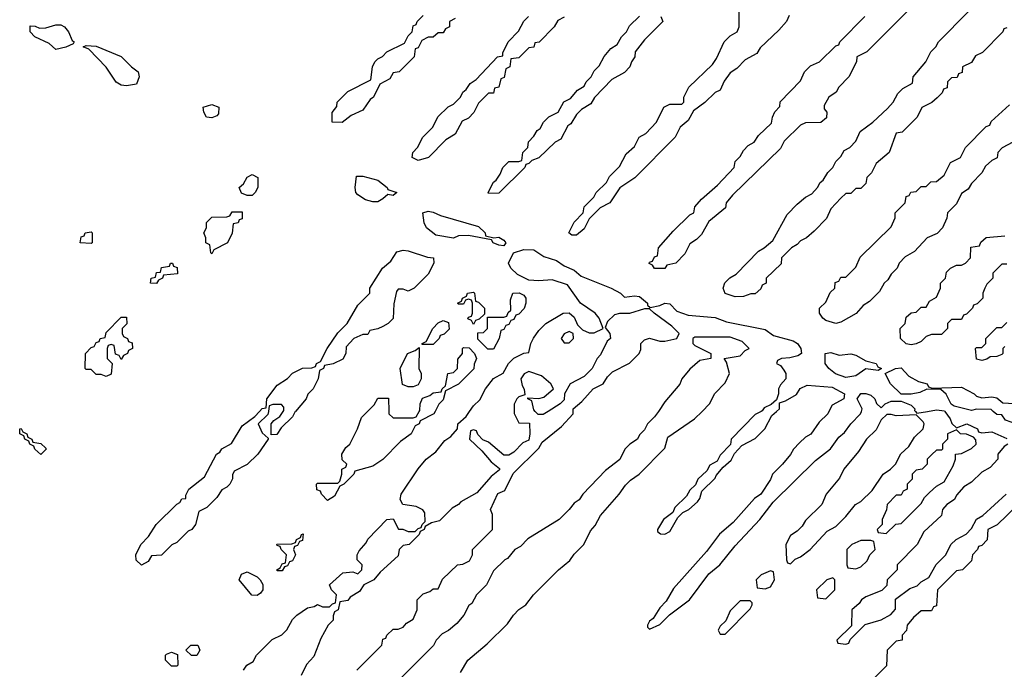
# Model space of a CAD drawing. Header units: inches. Extents: x 2701323 to 2964515, y 494916 to 722124.
# Tile 559 of 656: x 2873866 to 2877780, y 678974 to 681558. Entities that reach past the tile are written whole.
import ezdxf

# ---------------------------------------------------------------- set-up
doc = ezdxf.new("R2010")
doc.units = ezdxf.units.IN
doc.header["$MEASUREMENT"] = 0
doc.layers.add('C8677', color=7, linetype='Continuous')
doc.layers.add('C8678', color=7, linetype='Continuous')

msp = doc.modelspace()

# ---------------------------------------------------------------- linework, layer by layer
at = {"layer": 'C8677', "color": 2, "elevation": 2}
for points in [[(2874854.6, 680000), (2874852.7, 679987.3), (2874814, 679950), (2874830, 679914), (2874854, 679894), (2874854, 679890), (2874812, 679830), (2874770, 679789), (2874718, 679762), (2874712, 679748), (2874712, 679732), (2874702, 679710), (2874690, 679698), (2874670, 679688), (2874650, 679658), (2874610, 679618), (2874578, 679602), (2874564.7, 679550), (2874550.5, 679529.5), (2874536, 679524), (2874490, 679478), (2874471.2, 679468.9), (2874430, 679428), (2874390, 679426), (2874376.9, 679403.1), (2874350, 679388), (2874328.4, 679408.4), (2874328, 679430), (2874348, 679470), (2874378, 679502), (2874408.7, 679550), (2874490, 679631.3), (2874502, 679638), (2874510, 679652), (2874526, 679654), (2874526, 679666), (2874538, 679690), (2874600.4, 679739.6), (2874648.7, 679830), (2874662, 679838), (2874670, 679851.3), (2874708.4, 679871.6), (2874750, 679942), (2874800.4, 679979.6), (2874819, 680000)], [(2874755.3, 678970), (2874768.7, 678990), (2874794.6, 679005.4), (2874808, 679030), (2874870, 679092), (2874908.4, 679111.6), (2874928.4, 679131.6), (2874950, 679172), (2874968, 679190), (2875010, 679218), (2875036.4, 679223.6), (2875050, 679232), (2875070, 679222), (2875098, 679222), (2875110, 679234), (2875122, 679238), (2875126, 679270), (2875106, 679290), (2875098, 679310), (2875150, 679358), (2875190, 679362), (2875210, 679354), (2875226, 679370), (2875228, 679390), (2875208, 679410), (2875208, 679430), (2875215.3, 679444.7), (2875243.1, 679476.9), (2875250, 679492), (2875326, 679570), (2875350, 679572), (2875371.6, 679531.6), (2875388.4, 679531.6), (2875410, 679522), (2875438, 679522), (2875450, 679534), (2875462, 679538), (2875466, 679550), (2875478, 679562), (2875476.4, 679596.4), (2875468.4, 679608.4), (2875442, 679622), (2875389, 679629), (2875378, 679650), (2875382, 679670), (2875450, 679772), (2875482, 679810), (2875520.4, 679839.6), (2875556.4, 679883.6), (2875580.4, 679899.6), (2875606, 679930), (2875608, 679950), (2875640.4, 679979.6), (2875654.6, 680000)], [(2874961.9, 680000), (2874961, 679999), (2874950, 679978), (2874905.4, 679934.6), (2874888, 679908), (2874866, 679906), (2874866, 679950), (2874876.4, 679963.6), (2874900.4, 679979.6), (2874914, 680000)], [(2875831.6, 680000), (2875831.6, 679991.6), (2875850, 679954), (2875892.7, 679952.7), (2875894, 679910), (2875890, 679886), (2875865.4, 679874.6), (2875830, 679838), (2875810, 679826), (2875790, 679826), (2875730, 679878), (2875707.3, 679887.3), (2875687.3, 679907.3), (2875682, 679922), (2875670, 679926), (2875658, 679922), (2875654, 679890), (2875703.6, 679843.6), (2875739.6, 679799.6), (2875772.7, 679772.7), (2875772.7, 679767.3), (2875739.6, 679740.4), (2875683.6, 679676.4), (2875619.6, 679640.4), (2875610.9, 679629.1), (2875585.4, 679614.6), (2875535.3, 679564.7), (2875503.6, 679556.4), (2875478, 679542), (2875474, 679530), (2875458, 679522), (2875454, 679510), (2875414, 679470), (2875390, 679466), (2875374, 679450), (2875370, 679426), (2875299.6, 679360.4), (2875274, 679330), (2875234, 679310), (2875216.9, 679283.1), (2875179.6, 679260.4), (2875170, 679248), (2875138, 679242), (2875132, 679210), (2875118, 679202), (2875112.7, 679187.3), (2875112, 679170), (2875092, 679150), (2875063.6, 679096.4), (2875035.3, 679024.7), (2875006.4, 678993.6), (2874984.7, 678950)], [(2875517.1, 680000), (2875512, 679990), (2875458, 679962), (2875454, 679950), (2875438, 679942), (2875422, 679910), (2875379.8, 679880.2), (2875310, 679808), (2875270, 679782), (2875198, 679762), (2875194, 679750), (2875154, 679710), (2875138, 679702), (2875116.9, 679663.1), (2875090, 679646), (2875066, 679670), (2875062, 679682), (2875047.3, 679687.3), (2875046, 679710), (2875050, 679714), (2875130, 679714), (2875138, 679722), (2875146, 679750), (2875146, 679770), (2875162, 679778), (2875166, 679790), (2875147.3, 679807.3), (2875146, 679830), (2875163.1, 679856.9), (2875178, 679870), (2875208.8, 679931.1), (2875224.7, 679975.3), (2875249.2, 680000)], [(2875206, 678970), (2875306, 679070), (2875310, 679094), (2875322, 679098), (2875326, 679110), (2875350, 679134), (2875370, 679134), (2875390, 679142), (2875403.1, 679156.9), (2875430, 679174), (2875446, 679210), (2875446, 679250), (2875470, 679274), (2875496.4, 679283.6), (2875510, 679294), (2875530, 679294), (2875547.3, 679332.7), (2875606, 679390), (2875627.3, 679392.7), (2875654.6, 679405.4), (2875666, 679430), (2875666, 679450), (2875746, 679530), (2875746, 679590), (2875738, 679610), (2875767.3, 679672.7), (2875794.6, 679685.4), (2875827.3, 679752.7), (2875930, 679854), (2875943.1, 679876.9), (2876020.4, 679939.6), (2876066, 679990), (2876066, 680000)], [(2875333.8, 680000), (2875334, 679990), (2875350, 679974), (2875430, 679974), (2875442, 679978), (2875454.4, 680000)], [(2876404.7, 680000), (2876390, 679978), (2876362, 679950), (2876350, 679926), (2876330, 679906), (2876322, 679890), (2876292, 679870), (2876272, 679850), (2876251.2, 679808.9), (2876195.3, 679764.7), (2876104.7, 679670), (2876090, 679648), (2876070, 679635.3), (2876050.7, 679609.3), (2876010.7, 679569.3), (2875886.4, 679493.6), (2875856.9, 679463.1), (2875834, 679450), (2875804.7, 679415.3), (2875794, 679410), (2875750, 679366), (2875722, 679310), (2875682, 679270), (2875663.6, 679236.4), (2875651.6, 679228.4), (2875630.9, 679189.1), (2875603.6, 679156.4), (2875570, 679128), (2875545.4, 679114.6), (2875522, 679090), (2875511.2, 679068.9), (2875372, 678930)], [(2875618, 678962), (2875648, 679010), (2875724.7, 679075.3), (2875804.7, 679155.3), (2875828.7, 679190), (2875850, 679211.3), (2875878, 679230), (2875908, 679270), (2876008, 679370), (2876052.9, 679407.1), (2876070, 679432), (2876108, 679470), (2876134.6, 679525.4), (2876153.6, 679546.4), (2876174.6, 679585.4), (2876248.7, 679670), (2876273.6, 679706.4), (2876293.6, 679726.4), (2876328, 679750), (2876430, 679854), (2876443.1, 679896.9), (2876548, 679970), (2876578.3, 680000)], [(2875967.1, 680000), (2875947.3, 679987.3), (2875927.3, 679987.3), (2875915.6, 680000)], [(2877083, 680000), (2877078, 679990), (2877043.5, 679956.5), (2877010.7, 679909.3), (2876990, 679898), (2876965.4, 679874.6), (2876942, 679850), (2876930, 679828), (2876898, 679790), (2876858, 679750), (2876850.9, 679729.1), (2876812, 679670), (2876787.1, 679652.9), (2876702, 679558), (2876647.9, 679512.1), (2876596.8, 679443.2), (2876464.5, 679295.5), (2876435.3, 679244.7), (2876410, 679218), (2876383.6, 679176.4), (2876370, 679166), (2876362, 679150), (2876362, 679142), (2876370, 679134), (2876410, 679152), (2876448.7, 679191.3), (2876528.7, 679250), (2876605.6, 679354.4), (2876648.7, 679390), (2876710, 679464.7), (2876808.7, 679570), (2876861.2, 679638.8), (2877030, 679804.7), (2877089.1, 679850.9), (2877122, 679898), (2877144.7, 679915.3), (2877169.4, 679950.6), (2877208.7, 679990), (2877212, 680000)], [(2876814, 680000), (2876790, 679988), (2876694, 679890), (2876692, 679868), (2876650, 679826), (2876638, 679802), (2876610, 679786), (2876596.9, 679763.1), (2876562, 679730), (2876552.7, 679707.3), (2876530, 679686), (2876516.9, 679663.1), (2876470, 679618), (2876462, 679598), (2876424.7, 679570), (2876402, 679530), (2876402, 679522), (2876412.7, 679512.7), (2876430, 679512), (2876450, 679522), (2876482, 679578), (2876502, 679598), (2876526, 679610), (2876560.4, 679639.6), (2876570, 679654), (2876578, 679682), (2876630, 679734), (2876634.6, 679745.4), (2876662, 679778), (2876694.6, 679805.4), (2876707.3, 679832.7), (2876736.4, 679863.6), (2876790, 679892), (2876828, 679930), (2876856.4, 679983.6), (2876874.8, 680000)], [(2877426.6, 680000), (2877432.7, 679992.7), (2877475.2, 680000)], [(2877543.4, 680000), (2877564.7, 679970), (2877571.2, 679951.1), (2877590, 679934), (2877631, 679951), (2877674, 679930), (2877678, 679918), (2877690, 679914), (2877730, 679918), (2877790, 679892)], [(2877876.7, 680000), (2877882, 679990), (2877872.7, 679967.3), (2877862, 679958), (2877830, 679948.7), (2877784.7, 679964.7), (2877770, 679986), (2877750, 679988), (2877735.9, 680000)], [(2877794, 679870), (2877779.6, 679860.4), (2877754, 679830), (2877754, 679810), (2877723.6, 679776.4), (2877690, 679758), (2877650, 679718), (2877619.6, 679700.4), (2877590, 679666), (2877582, 679650), (2877552, 679630), (2877534, 679610), (2877530, 679586), (2877459.6, 679520.4), (2877434, 679470), (2877354, 679390), (2877354, 679370), (2877314, 679330), (2877312.7, 679307.3), (2877292.7, 679287.3), (2877230, 679262), (2877212, 679250), (2877203.6, 679236.4), (2877174, 679210), (2877172.7, 679147.3), (2877114, 679090), (2877118, 679078), (2877150, 679074), (2877162, 679078), (2877167.3, 679092.7), (2877227.3, 679152.7), (2877290, 679171.3), (2877328.4, 679191.6), (2877347.3, 679212.7), (2877347.3, 679252.7), (2877404.7, 679295.3), (2877433.6, 679306.4), (2877450, 679322), (2877480.4, 679339.6), (2877508.8, 679391.1), (2877548, 679430), (2877568, 679470), (2877589.1, 679490.9), (2877628.4, 679511.6), (2877650, 679534), (2877668.8, 679571.1), (2877694.6, 679585.4), (2877788, 679670)], [(2877832.7, 679627.3), (2877751.2, 679548.9), (2877714, 679530), (2877711.6, 679488.4), (2877690, 679466), (2877678, 679462), (2877674, 679450), (2877654, 679430), (2877650, 679406), (2877614, 679370), (2877590, 679366), (2877514, 679290), (2877510, 679226), (2877498, 679222), (2877490, 679206), (2877450, 679206), (2877419.6, 679180.4), (2877394, 679150), (2877391.6, 679128.4), (2877374, 679110), (2877374, 679090), (2877350, 679086), (2877314, 679050), (2877311.6, 678988.4), (2877254, 678930)]]:
    msp.add_lwpolyline(points, dxfattribs=at)
for points in [[(2877330, 679988), (2877312.7, 679987.3), (2877290, 679966), (2877270, 679926), (2877232, 679890), (2877199.8, 679840.2), (2877142, 679770), (2877125.4, 679734.6), (2877072, 679670), (2877054, 679630), (2876990, 679566), (2876976.9, 679543.1), (2876956.9, 679523.1), (2876930, 679506), (2876912, 679470), (2876914, 679410), (2876918, 679398), (2876930, 679394), (2876948, 679412), (2876970, 679422), (2877008, 679450), (2877076.4, 679523.6), (2877110, 679542), (2877150, 679582), (2877188, 679630), (2877210, 679642), (2877254.6, 679685.4), (2877298, 679750), (2877328, 679770), (2877348, 679790), (2877368.8, 679831.1), (2877400.4, 679859.6), (2877423.1, 679896.9), (2877458, 679930), (2877462, 679950), (2877458, 679958), (2877430, 679986), (2877350, 679982)], [(2873950, 679828), (2873926, 679850), (2873922, 679862), (2873906, 679870), (2873902, 679882), (2873886, 679890), (2873882, 679902), (2873866, 679910), (2873866, 679930), (2873872, 679932), (2873878, 679918), (2873894, 679910), (2873898, 679898), (2873914, 679890), (2873918, 679878), (2873950, 679872), (2873970, 679854), (2873971.3, 679850)], [(2877590, 679926), (2877554, 679910), (2877554, 679890), (2877534, 679870), (2877534, 679850), (2877530, 679846), (2877510, 679846), (2877492, 679828), (2877474, 679810), (2877474, 679790), (2877454, 679770), (2877430, 679766), (2877414, 679750), (2877414, 679730), (2877394, 679710), (2877394, 679690), (2877378, 679682), (2877370, 679666), (2877350, 679666), (2877314, 679630), (2877311.6, 679608.4), (2877294, 679570), (2877294, 679550), (2877274, 679530), (2877278, 679518), (2877310, 679514), (2877348.4, 679551.6), (2877370, 679554), (2877450, 679634), (2877463.1, 679656.9), (2877483.1, 679676.9), (2877510, 679702), (2877540.4, 679719.6), (2877576.4, 679783.6), (2877586, 679810), (2877586, 679830), (2877610, 679832), (2877650, 679852), (2877668, 679870), (2877667.3, 679887.3), (2877658, 679898), (2877630, 679908.7), (2877606, 679910)], [(2874890, 679366), (2874888, 679370), (2874902, 679378), (2874910, 679394), (2874922, 679398), (2874926, 679430), (2874906, 679450), (2874902, 679462), (2874890, 679466), (2874888.7, 679471.3), (2874947.3, 679472.7), (2874962, 679478), (2874966, 679490), (2874982, 679498), (2874986, 679510), (2874992.7, 679512.7), (2874990, 679486), (2874978, 679482), (2874970, 679466), (2874958, 679462), (2874954, 679450), (2874962, 679430), (2874950, 679406), (2874938, 679402), (2874930, 679386), (2874918, 679382), (2874910, 679366)], [(2877250, 679486), (2877210, 679486), (2877174, 679470), (2877154, 679450), (2877154, 679390), (2877158, 679378), (2877190, 679374), (2877210, 679382), (2877234.6, 679405.4), (2877246, 679430), (2877266, 679450), (2877262, 679482)], [(2874810, 679268), (2874788.7, 679268.7), (2874738, 679330), (2874747.3, 679352.7), (2874770, 679362), (2874810, 679342), (2874822, 679330), (2874832, 679312), (2874832, 679290), (2874823.6, 679276.4)], [(2876850, 679366), (2876814, 679350), (2876794, 679330), (2876798, 679298), (2876830, 679294), (2876850, 679302), (2876866, 679330), (2876862, 679362)], [(2877098, 679338), (2877074, 679330), (2877034, 679290), (2877038, 679258), (2877070, 679254), (2877106, 679290), (2877106, 679330)], [(2876770, 679246), (2876730, 679246), (2876690, 679206), (2876672.7, 679167.3), (2876650, 679146), (2876642, 679130), (2876650, 679114), (2876670, 679114), (2876770, 679214), (2876778, 679230), (2876778, 679238)], [(2874470, 678986), (2874446, 679010), (2874446, 679030), (2874450, 679034), (2874470, 679042), (2874492.7, 679032.7), (2874494, 678990), (2874490, 678986)], [(2874548.4, 679028.4), (2874526, 679050), (2874546, 679070), (2874574, 679070), (2874582, 679050), (2874570, 679028.7)]]:
    msp.add_lwpolyline(points, close=True, dxfattribs=at)
at = {"layer": 'C8678', "color": 2, "elevation": 2}
for points in [[(2876925.4, 681574.6), (2876914, 681550), (2876883.6, 681516.4), (2876810, 681446), (2876796.9, 681423.1), (2876750, 681398), (2876716.9, 681363.1), (2876690, 681346), (2876666.4, 681313.6), (2876650, 681278), (2876630, 681268), (2876590, 681228), (2876544.7, 681195.3), (2876523.6, 681156.4), (2876492, 681130), (2876472, 681090), (2876311.2, 680928.9), (2876251.6, 680888.4), (2876212, 680830), (2876174, 680810), (2876130, 680766), (2876110, 680726), (2876079.6, 680700.4), (2876060.4, 680700.4), (2876048.7, 680710), (2876070, 680752), (2876106, 680790), (2876110, 680814), (2876148.4, 680851.6), (2876158, 680870), (2876198, 680910), (2876210, 680934), (2876250, 680974), (2876276.4, 681023.6), (2876310, 681054), (2876328.8, 681091.1), (2876354.6, 681105.4), (2876398, 681150), (2876426, 681210), (2876450, 681222), (2876498, 681222), (2876506, 681230), (2876506, 681250), (2876526, 681290), (2876620.4, 681379.6), (2876636.4, 681403.6), (2876666, 681470), (2876690, 681494), (2876718, 681510), (2876726, 681530), (2876726, 681590)], [(2877410, 681606), (2877234, 681430), (2877194, 681410), (2877192, 681390), (2877162, 681330), (2877122, 681290), (2877111.2, 681268.9), (2877082, 681250), (2877063.6, 681216.4), (2877063.6, 681203.6), (2877074, 681190), (2877072.7, 681167.3), (2877051.2, 681148.9), (2876990, 681148), (2876970, 681138), (2876905.4, 681074.6), (2876890, 681046), (2876699.6, 680860.4), (2876674, 680830), (2876672, 680810), (2876605.4, 680754.6), (2876576.9, 680703.1), (2876556.9, 680683.1), (2876530, 680666), (2876510, 680626), (2876474, 680590), (2876438, 680582), (2876430, 680568), (2876390, 680568), (2876382, 680582), (2876368.4, 680588.4), (2876370, 680594), (2876382, 680598), (2876390, 680614), (2876402, 680618), (2876406, 680650), (2876463.1, 680716.9), (2876530, 680782), (2876546, 680790), (2876550, 680814), (2876576.4, 680843.6), (2876640.4, 680899.6), (2876706, 680970), (2876710, 680994), (2876730, 681014), (2876743.1, 681036.9), (2876762, 681058), (2876786, 681070), (2876803.1, 681096.9), (2876854, 681146), (2876858, 681170), (2876868.4, 681191.6), (2876887.3, 681212.7), (2876888.4, 681231.6), (2876970, 681314), (2876986, 681350), (2877010, 681374), (2877046, 681390), (2877110, 681454), (2877122, 681458), (2877126, 681470), (2877226, 681570)], [(2877790, 681526), (2877778, 681522), (2877774, 681510), (2877692.7, 681427.3), (2877665.4, 681414.6), (2877650, 681388), (2877614, 681370), (2877612.7, 681347.3), (2877598, 681342), (2877592.7, 681327.3), (2877570, 681326), (2877554, 681310), (2877552.7, 681287.3), (2877538, 681282), (2877532.7, 681267.3), (2877512.7, 681247.3), (2877491.6, 681228.4), (2877452, 681208), (2877434, 681170), (2877374, 681110), (2877350, 681106), (2877322, 681030), (2877270, 680986), (2877251.6, 680948.4), (2877234, 680930), (2877230, 680906), (2877210, 680886), (2877190, 680886), (2877170, 680866), (2877150, 680866), (2877130, 680848), (2877090, 680806), (2877072.7, 680767.3), (2877023.6, 680716.4), (2876994, 680690), (2876970, 680678), (2876956.9, 680663.1), (2876934, 680650), (2876894, 680610), (2876892.7, 680587.3), (2876834, 680530), (2876834, 680510), (2876818, 680502), (2876812.7, 680487.3), (2876790, 680468), (2876772.7, 680467.3), (2876743.6, 680456.4), (2876710, 680455.3), (2876670, 680468.7), (2876662, 680490), (2876669.1, 680510.9), (2876688.8, 680531.1), (2876714.6, 680545.4), (2876803.1, 680636.9), (2876826, 680650), (2876860.4, 680679.6), (2876916.4, 680783.6), (2876956.4, 680823.6), (2876990, 680852), (2877014.6, 680865.4), (2877038, 680890), (2877048, 680910), (2877060.4, 680919.6), (2877078, 680950), (2877098, 680970), (2877110, 680994), (2877130, 681014), (2877143.1, 681036.9), (2877166, 681050), (2877190, 681074), (2877207.3, 681112.7), (2877258, 681150), (2877315.3, 681204.7), (2877338, 681230), (2877356.4, 681263.6), (2877376.4, 681283.6), (2877414.6, 681305.4), (2877418, 681330), (2877468, 681390), (2877488, 681430), (2877508, 681450), (2877518, 681470), (2877638, 681590)], [(2875596.9, 681563.1), (2875574, 681550), (2875574, 681530), (2875558, 681522), (2875550, 681506), (2875530, 681506), (2875510, 681488), (2875490, 681488), (2875464.7, 681475.3), (2875450, 681446), (2875438, 681442), (2875434, 681410), (2875374, 681350), (2875350, 681346), (2875336.9, 681323.1), (2875298, 681302), (2875272, 681250), (2875259.6, 681240.4), (2875230, 681198), (2875183.6, 681176.4), (2875148.4, 681148.4), (2875108.7, 681150), (2875108.4, 681188.4), (2875127.3, 681212.7), (2875128, 681230), (2875170, 681272), (2875262, 681318), (2875268, 681370), (2875278, 681390), (2875290, 681402), (2875308.4, 681411.6), (2875326, 681430), (2875395.3, 681464.7), (2875410, 681494), (2875426, 681510), (2875430, 681534), (2875442, 681538), (2875446, 681550), (2875470, 681574)], [(2876030, 681568), (2876005.4, 681554.6), (2875991.2, 681528.9), (2875931.2, 681468.9), (2875914, 681466), (2875910, 681448), (2875890, 681446), (2875850, 681406), (2875818, 681402), (2875814, 681370), (2875798, 681362), (2875791.6, 681328.4), (2875778, 681322), (2875771.2, 681288.9), (2875754, 681286), (2875750, 681266), (2875730, 681266), (2875690, 681226), (2875671.2, 681188.9), (2875650, 681166), (2875625.4, 681154.6), (2875596.9, 681103.1), (2875559.6, 681080.4), (2875490.9, 681009.1), (2875450, 680998), (2875426, 681010), (2875428.7, 681030), (2875448, 681050), (2875468, 681090), (2875508, 681130), (2875528.8, 681171.1), (2875568.8, 681211.1), (2875590, 681222), (2875618, 681250), (2875628, 681270), (2875640.4, 681279.6), (2875656.4, 681303.6), (2875680.4, 681319.6), (2875766, 681410), (2875786, 681414), (2875786, 681426), (2875808, 681470), (2875848.4, 681511.6), (2875870, 681552), (2875889.1, 681570.9)], [(2876414, 681570), (2876422, 681550), (2876350, 681478), (2876312, 681430), (2876311.3, 681410), (2876298, 681390), (2876292, 681370), (2876270, 681348), (2876219.6, 681320.4), (2876151.6, 681248.4), (2876136.9, 681223.1), (2876099.6, 681200.4), (2876079.6, 681180.4), (2876056.9, 681143.1), (2876044.7, 681135.3), (2876016.9, 681083.1), (2875994, 681070), (2875930, 681008), (2875902, 680998), (2875890, 680986), (2875878, 680982), (2875874, 680970), (2875770, 680868), (2875730, 680866), (2875728.7, 680870), (2875749.1, 680910.9), (2875760.4, 680919.6), (2875776.4, 680943.6), (2875786, 680970), (2875810, 680994), (2875850, 680994), (2875862, 680998), (2875866, 681030), (2875886, 681050), (2875888.4, 681071.6), (2875910, 681094), (2875923.1, 681116.9), (2875934.6, 681125.4), (2875948, 681150), (2875970, 681172), (2876006, 681190), (2876028.8, 681231.1), (2876055.3, 681244.7), (2876083.1, 681276.9), (2876110, 681294), (2876118, 681310), (2876138, 681330), (2876150, 681354), (2876170, 681374), (2876188.8, 681411.1), (2876216.4, 681443.6), (2876240.4, 681459.6), (2876258, 681490), (2876278, 681510), (2876290, 681534), (2876330, 681572)], [(2877814, 681070), (2877772, 681048), (2877754, 681030), (2877751.3, 681008.7), (2877730, 680998), (2877705.4, 680974.6), (2877691.2, 680948.9), (2877650, 680906), (2877636.9, 680883.1), (2877610, 680866), (2877590, 680826), (2877554, 680790), (2877551.6, 680768.4), (2877534, 680730), (2877512.7, 680707.3), (2877474, 680690), (2877423.6, 680636.4), (2877385.4, 680614.6), (2877362, 680590), (2877354, 680570), (2877330, 680546), (2877316.9, 680523.1), (2877302, 680510), (2877283.6, 680476.4), (2877243.6, 680436.4), (2877219.6, 680420.4), (2877191.2, 680388.9), (2877130, 680355.3), (2877110, 680349.2), (2877070, 680362), (2877058, 680370), (2877046, 680390), (2877046, 680410), (2877070, 680434), (2877087.3, 680472.7), (2877106, 680490), (2877107.3, 680512.7), (2877122, 680518), (2877130, 680534), (2877150, 680534), (2877190, 680574), (2877207.3, 680612.7), (2877330, 680734), (2877346, 680770), (2877346, 680790), (2877386, 680830), (2877390, 680854), (2877402, 680858), (2877408.4, 680871.6), (2877430, 680874), (2877450, 680894), (2877470, 680894), (2877487.3, 680912.7), (2877510, 680914), (2877540.4, 680939.6), (2877566, 680990), (2877606, 681010), (2877626, 681050), (2877707.3, 681132.7), (2877722, 681138), (2877727.3, 681152.7), (2877800.4, 681219.6)], [(2877790, 680586), (2877770, 680586), (2877734, 680550), (2877734, 680530), (2877710, 680506), (2877702, 680490), (2877694, 680470), (2877694, 680450), (2877672.7, 680427.3), (2877658, 680422), (2877654, 680410), (2877630, 680386), (2877618, 680382), (2877610, 680366), (2877570, 680366), (2877554, 680350), (2877554, 680330), (2877530, 680306), (2877490, 680306), (2877470, 680298), (2877450, 680278), (2877430, 680269), (2877410, 680265.2), (2877390, 680269), (2877368, 680290), (2877366, 680330), (2877386, 680350), (2877390, 680374), (2877410, 680392), (2877430, 680394), (2877450, 680414), (2877470, 680414), (2877482, 680438), (2877510, 680454), (2877526, 680490), (2877526, 680510), (2877546, 680530), (2877550, 680554), (2877566, 680570), (2877590, 680582), (2877610, 680582), (2877626, 680590), (2877646, 680610), (2877647.3, 680652.7), (2877682, 680658), (2877687.3, 680672.7), (2877708.4, 680691.6), (2877782, 680698)], [(2874819, 680000), (2874830, 680012), (2874846, 680014), (2874848.7, 680050), (2874890, 680104.7), (2874930, 680131.3), (2874950, 680151.3), (2874990, 680172), (2875027.3, 680172.7), (2875042, 680178), (2875046, 680190), (2875062, 680198), (2875088, 680250), (2875130, 680312), (2875168, 680350), (2875210, 680422), (2875258, 680470), (2875258, 680490), (2875308.7, 680570), (2875342, 680598), (2875365.6, 680634.4), (2875390, 680641), (2875410, 680638.8), (2875487.3, 680612.7), (2875511.2, 680611.1), (2875512, 680590), (2875490, 680546), (2875434, 680490), (2875410, 680478), (2875390, 680486), (2875370, 680486), (2875363.6, 680476.4), (2875352.7, 680427.3), (2875351.2, 680368.9), (2875330.9, 680349.1), (2875310, 680338), (2875290, 680328), (2875258, 680322), (2875250, 680306), (2875230, 680306), (2875194, 680290), (2875163.6, 680256.4), (2875162, 680230), (2875150, 680208), (2875111.6, 680188.4), (2875078, 680182), (2875074, 680170), (2875058, 680162), (2875052, 680130), (2875032, 680090), (2875011.2, 680068.9), (2875004.7, 680050), (2874961.9, 680000)], [(2875654.6, 680000), (2875670, 680022), (2875694.6, 680045.4), (2875718, 680090), (2875749.2, 680130.8), (2875788.4, 680151.6), (2875809.1, 680190.9), (2875830, 680212), (2875870, 680232), (2875890, 680234), (2875898, 680270), (2875909.1, 680290.9), (2875930, 680322), (2875958, 680350), (2876026, 680390), (2876050, 680392), (2876070, 680374), (2876083.6, 680343.6), (2876103.6, 680323.6), (2876130, 680312), (2876150, 680312), (2876186, 680330), (2876169, 680370), (2876154, 680390), (2876095.3, 680430), (2876043.1, 680503.1), (2875983.1, 680523.1), (2875930, 680519), (2875890, 680522), (2875844.5, 680544.5), (2875819, 680570), (2875808.7, 680590), (2875829, 680631), (2875870, 680644.4), (2875910, 680642), (2875950, 680616.4), (2875999.9, 680599.9), (2876030, 680579.3), (2876070, 680561.6), (2876097.7, 680537.7), (2876217.3, 680490), (2876254.8, 680470), (2876270, 680454.8), (2876310, 680459.1), (2876330, 680456.3), (2876362, 680430), (2876362, 680422), (2876372.7, 680412.7), (2876410, 680420.7), (2876430, 680430.5), (2876450, 680427.3), (2876478, 680398), (2876523, 680383), (2876630, 680372.7), (2876675.9, 680355.9), (2876830, 680325.5), (2876862.3, 680302.3), (2876941.1, 680281.1), (2876957.3, 680270), (2876971.3, 680250), (2876974, 680230), (2876958.8, 680221.2), (2876927.3, 680212.7), (2876894, 680210), (2876878, 680202), (2876874, 680190), (2876890, 680182), (2876903.5, 680163.5), (2876911, 680150), (2876912, 680130), (2876890, 680106), (2876882, 680090), (2876882, 680070), (2876874, 680046), (2876852.7, 680027.3), (2876825.4, 680014.6), (2876818, 680002), (2876814, 680000)], [(2876066, 680000), (2876066, 680010), (2876100.4, 680039.6), (2876146, 680090), (2876186, 680110), (2876203.1, 680136.9), (2876223.1, 680156.9), (2876290, 680192), (2876328, 680230), (2876334.6, 680245.4), (2876335.3, 680270), (2876350, 680284.7), (2876370, 680290.7), (2876410, 680278.8), (2876430, 680278.8), (2876478, 680290), (2876488, 680310), (2876458.6, 680338.6), (2876388, 680390), (2876370, 680408), (2876350, 680408), (2876290.6, 680389.4), (2876250, 680389.2), (2876230, 680384), (2876202.8, 680357.2), (2876194, 680334), (2876212, 680310), (2876214, 680290), (2876201, 680279), (2876175.3, 680224.7), (2876162, 680210), (2876142, 680170), (2876110, 680138), (2876054, 680110), (2876032, 680070), (2876030, 680046), (2876014, 680030), (2875967.1, 680000)], [(2877782, 680258), (2877774, 680250), (2877774, 680230), (2877770, 680226), (2877750, 680218), (2877723.6, 680216.4), (2877710, 680208), (2877690, 680202), (2877670, 680208), (2877666, 680250), (2877670, 680254), (2877690, 680254), (2877698, 680262), (2877706, 680270), (2877706, 680290), (2877750, 680334), (2877770, 680334), (2877790, 680354)], [(2876578.3, 680000), (2876608.7, 680030), (2876629.1, 680070.9), (2876670, 680114), (2876688, 680150), (2876675.3, 680195.3), (2876666, 680210), (2876730, 680221), (2876750, 680242), (2876766, 680250), (2876738, 680278), (2876690, 680295.3), (2876550, 680295.3), (2876542, 680290), (2876542, 680270), (2876550, 680262), (2876614, 680230), (2876614, 680210), (2876570, 680202), (2876530, 680168), (2876498, 680130), (2876490, 680108), (2876430, 680038), (2876404.7, 680000)], [(2875454.4, 680000), (2875456.4, 680003.6), (2875458, 680030), (2875467.3, 680052.7), (2875496.4, 680063.6), (2875510, 680074), (2875542, 680078), (2875546, 680090), (2875558, 680102), (2875568, 680150), (2875590, 680154), (2875606, 680170), (2875607.3, 680207.3), (2875626, 680230), (2875626, 680250), (2875630, 680254), (2875652.7, 680252.7), (2875674, 680230), (2875682, 680210), (2875672, 680188), (2875670.9, 680169.1), (2875610, 680108), (2875558, 680082), (2875550, 680046), (2875531.6, 680028.4), (2875517.1, 680000)], [(2875915.6, 680000), (2875910, 680006), (2875902, 680042), (2875886, 680050), (2875886, 680054), (2875930, 680051.3), (2875950, 680056), (2875988, 680090), (2875978, 680110), (2875940.9, 680140.9), (2875890, 680159), (2875870.8, 680149.2), (2875858, 680130), (2875862.8, 680102.8), (2875872, 680088), (2875874, 680066), (2875850, 680058), (2875842, 680050), (2875831.6, 680028.4), (2875831.6, 680000)], [(2877735.9, 680000), (2877727.3, 680007.3), (2877670, 680008.7), (2877650, 680004), (2877581.2, 680021.2), (2877568.4, 680028.4), (2877548.4, 680068.4), (2877527.3, 680087.3), (2877471.6, 680088.4), (2877444.7, 680075.3), (2877410, 680068), (2877370, 680068), (2877328, 680110), (2877306, 680150), (2877348, 680170), (2877370, 680173.4), (2877400.6, 680140.6), (2877438.5, 680118.5), (2877474, 680110), (2877478, 680098), (2877492.7, 680092.7), (2877610, 680096.4), (2877660.7, 680070), (2877670, 680060.7), (2877690, 680053.4), (2877730, 680057.3), (2877750, 680054), (2877773.7, 680033.7), (2877842, 680030)], [(2876874.8, 680000), (2876886, 680010), (2876886, 680034), (2876910, 680042), (2876953.6, 680066.4), (2876968.7, 680091.3), (2876996.4, 680103.6), (2877096.3, 680096.3), (2877144.7, 680070), (2877142, 680050), (2877095.3, 680024.7), (2877083, 680000)], [(2877212, 680000), (2877215.3, 680010), (2877195.3, 680050), (2877209.4, 680070.6), (2877230, 680071), (2877250, 680064.7), (2877264.7, 680050), (2877271.3, 680031.3), (2877290, 680014), (2877306, 680030), (2877330, 680041), (2877370, 680041), (2877410, 680024.7), (2877424.7, 680010), (2877423.6, 680003.6), (2877426.6, 680000)], [(2874914, 680000), (2874916.4, 680003.6), (2874916.4, 680016.4), (2874907.3, 680027.3), (2874872.7, 680027.3), (2874858, 680022), (2874854.6, 680000)], [(2875249.2, 680000), (2875274.6, 680025.4), (2875290, 680052), (2875332.7, 680052.7), (2875333.8, 680000)], [(2877475.2, 680000), (2877510, 680006), (2877542, 680002), (2877543.4, 680000)]]:
    msp.add_lwpolyline(points, dxfattribs=at)
for points in [[(2874010, 681439), (2873983.1, 681463.1), (2873926, 681490), (2873908, 681510), (2873907.3, 681532.7), (2873928, 681532), (2873944.7, 681524.7), (2873970, 681526), (2874010, 681537.6), (2874030, 681537), (2874044, 681530), (2874060.4, 681510), (2874074.8, 681474.8), (2874082, 681470), (2874078, 681462), (2874050, 681448)], [(2874290, 681295.1), (2874270, 681298), (2874250, 681309.3), (2874209.4, 681369.4), (2874140.4, 681440.4), (2874118, 681450), (2874130, 681454.8), (2874170, 681452.7), (2874270, 681411.6), (2874310, 681370.4), (2874337.3, 681350), (2874341, 681330), (2874330, 681302)], [(2874630, 681168), (2874608, 681170), (2874598, 681190), (2874595.3, 681210), (2874630, 681220.4), (2874658, 681210), (2874656.3, 681183.7), (2874650, 681175.3)], [(2874770, 680858), (2874747.3, 680867.3), (2874738, 680890), (2874755.3, 680904.7), (2874770, 680932), (2874790, 680942), (2874812, 680930), (2874812, 680890), (2874802, 680870), (2874790, 680858)], [(2875350, 680859), (2875330, 680862), (2875310, 680845.2), (2875290, 680834), (2875270, 680832.7), (2875241, 680841), (2875210, 680861.2), (2875202.7, 680870), (2875199, 680890), (2875205.2, 680934.8), (2875230, 680934.9), (2875290, 680919.5), (2875327.3, 680890), (2875330, 680882), (2875364.7, 680870)], [(2874630, 680626), (2874626, 680630), (2874622, 680662), (2874606, 680670), (2874606, 680690), (2874598, 680710), (2874608, 680730), (2874609.1, 680750.9), (2874630, 680772), (2874690, 680774), (2874702, 680778), (2874710, 680794), (2874750, 680794), (2874750, 680766), (2874738, 680762), (2874734, 680750), (2874714, 680746), (2874711.2, 680708.9), (2874692, 680670), (2874638, 680642)], [(2875750.6, 680690.6), (2875770, 680692.4), (2875790, 680681), (2875798.8, 680670), (2875790, 680659), (2875770, 680660.9), (2875748, 680670), (2875742, 680682), (2875650, 680699), (2875610, 680698), (2875590, 680689.2), (2875520.7, 680700.7), (2875482.7, 680730), (2875474, 680750), (2875469, 680790), (2875490, 680796.3), (2875510, 680792.4), (2875539, 680779), (2875690, 680734.9), (2875716, 680710), (2875718, 680698)], [(2874150, 680668), (2874106, 680670), (2874110, 680694), (2874122, 680698), (2874126, 680710), (2874150, 680714), (2874154, 680710), (2874154, 680670)], [(2874410, 680508), (2874386, 680510), (2874388, 680530), (2874406, 680534), (2874410, 680552), (2874426, 680554), (2874430, 680572), (2874462, 680578), (2874466, 680590), (2874474, 680590), (2874478, 680578), (2874491.6, 680571.6), (2874492.7, 680547.3), (2874438, 680542), (2874434, 680530), (2874418, 680522)], [(2875670, 680346), (2875662, 680362), (2875648, 680368), (2875650, 680374), (2875662, 680378), (2875666, 680390), (2875666, 680430), (2875662, 680442), (2875650, 680446), (2875638, 680442), (2875630, 680426), (2875610, 680426), (2875606, 680430), (2875622, 680438), (2875626, 680450), (2875642, 680458), (2875646, 680470), (2875670, 680474), (2875674, 680470), (2875678, 680438), (2875690, 680434), (2875714, 680410), (2875714, 680386), (2875692.7, 680367.3), (2875678, 680362)], [(2875727.3, 680247.3), (2875687.3, 680287.3), (2875687.3, 680312.7), (2875710, 680314), (2875726, 680330), (2875726, 680374), (2875790, 680374), (2875802, 680378), (2875807.3, 680392.7), (2875818, 680402), (2875816.4, 680443.6), (2875826, 680470), (2875851.2, 680471.1), (2875870, 680462), (2875878, 680450), (2875878, 680430), (2875870.9, 680409.1), (2875850, 680386), (2875838, 680382), (2875830, 680366), (2875818, 680362), (2875810, 680346), (2875798, 680342), (2875790, 680326), (2875778, 680322), (2875772, 680290), (2875750, 680248)], [(2874270, 680206), (2874262, 680222), (2874247.3, 680227.3), (2874242, 680262), (2874230, 680266), (2874218, 680262), (2874214, 680250), (2874214, 680210), (2874234, 680190), (2874230, 680148), (2874210, 680138), (2874190, 680146), (2874170, 680146), (2874150, 680166), (2874130, 680166), (2874126, 680170), (2874128, 680230), (2874150, 680254), (2874162, 680258), (2874170, 680274), (2874182, 680278), (2874186, 680290), (2874206, 680294), (2874210, 680314), (2874270, 680374), (2874290, 680374), (2874291.6, 680348.4), (2874274, 680330), (2874274, 680310), (2874278, 680298), (2874294, 680290), (2874298, 680278), (2874312.7, 680272.7), (2874314, 680250), (2874298, 680242), (2874294, 680230), (2874278, 680222)], [(2875466, 680266), (2875466, 680270), (2875482, 680278), (2875508, 680330), (2875530, 680352), (2875550, 680362), (2875570, 680354), (2875572.7, 680327.3), (2875552.7, 680307.3), (2875538, 680302), (2875534, 680290), (2875510, 680266)], [(2876050, 680318), (2876030, 680308), (2876018, 680290), (2876030, 680272), (2876050, 680272), (2876068, 680290), (2876066, 680310)], [(2875410, 680098), (2875387.3, 680107.3), (2875378, 680170), (2875408, 680230), (2875438, 680242), (2875454, 680254), (2875452, 680170), (2875462, 680150), (2875462, 680130), (2875450, 680106), (2875430, 680098)], [(2877123, 680223), (2877170, 680228.2), (2877190, 680223.8), (2877230, 680201), (2877270, 680190.7), (2877276.9, 680176.9), (2877292, 680170), (2877278, 680162), (2877230, 680168.7), (2877190, 680141.2), (2877150, 680135.1), (2877109.4, 680149.4), (2877082, 680170), (2877068, 680190), (2877068, 680230), (2877090, 680234)]]:
    msp.add_lwpolyline(points, close=True, dxfattribs=at)

doc.saveas('drawing.dxf')
